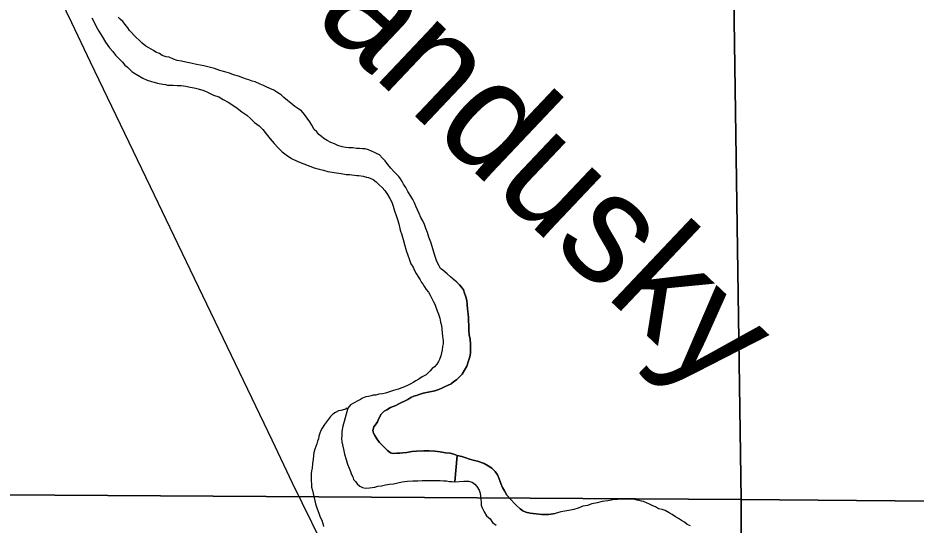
# Model space of a CAD drawing. Extents: x -17 to 88, y -5 to 22.
# Drawn here: x 4.109 to 4.88, y 19.135 to 19.57 of the extents above; entities that cross this region are included whole.
import ezdxf

# ---------------------------------------------------------------- set-up
doc = ezdxf.new("R2010")
doc.units = 0
for name, color, linetype in [('GM_X_Major_River', 7, 'Continuous'), ('GM_X_Major_River_Text', 7, 'Continuous'), ('GM_X_Minor_River', 7, 'Continuous'), ('GM_X_Section', 7, 'Continuous'), ('GM_X_State_Route', 7, 'Continuous')]:
    doc.layers.add(name, color=color, linetype=linetype)

msp = doc.modelspace()

# ---------------------------------------------------------------- linework, layer by layer
at = {"layer": 'GM_X_Major_River'}
for p, q in [((4.48387, 19.17196), (4.48593, 19.1947)), ((4.48593, 19.1947), (4.48387, 19.17196))]:
    msp.add_line(p, q, dxfattribs=at)
for points in [[(4.22117, 19.54465), (4.21853, 19.54619), (4.21551, 19.54849), (4.21287, 19.55117), (4.21023, 19.55346), (4.20458, 19.55957), (4.20307, 19.56186), (4.20082, 19.56454), (4.19894, 19.56721), (4.19667, 19.56912), (4.19479, 19.57103)], [(4.17238, 19.57045), (4.17425, 19.56663), (4.17612, 19.56283), (4.17837, 19.55902), (4.181, 19.55444), (4.184, 19.54949)], [(4.184, 19.54949), (4.18738, 19.54453), (4.19039, 19.54147), (4.19265, 19.53842), (4.19529, 19.53574), (4.19868, 19.5323), (4.20056, 19.52963), (4.20283, 19.5281), (4.20471, 19.52619), (4.20697, 19.52389), (4.21605, 19.51851), (4.21983, 19.51696), (4.22362, 19.5158), (4.22589, 19.51502), (4.22855, 19.51424), (4.2331, 19.51345), (4.23537, 19.51305), (4.23727, 19.51266), (4.23955, 19.51264), (4.2422, 19.51262), (4.24562, 19.51221), (4.24903, 19.51219), (4.25283, 19.51178), (4.25662, 19.51099), (4.26003, 19.51021), (4.26344, 19.50942), (4.26837, 19.50787), (4.27215, 19.50632), (4.27669, 19.50401), (4.28124, 19.50246), (4.28502, 19.50015), (4.28918, 19.49784), (4.29334, 19.49554), (4.29711, 19.49285), (4.30089, 19.48979), (4.30542, 19.48672), (4.30844, 19.48404), (4.31183, 19.4806), (4.31599, 19.47753), (4.319, 19.47447), (4.32201, 19.47066), (4.3254, 19.46645), (4.32879, 19.46263), (4.33218, 19.45881), (4.33557, 19.45537), (4.33897, 19.45269), (4.3435, 19.44962), (4.34918, 19.44692), (4.3541, 19.44499), (4.3594, 19.44305), (4.36319, 19.4415), (4.36735, 19.44034), (4.37115, 19.43955), (4.37494, 19.43838), (4.38024, 19.43758), (4.38631, 19.43677), (4.39049, 19.43599), (4.39352, 19.43596), (4.39959, 19.43516), (4.40149, 19.43514), (4.40528, 19.43435), (4.40793, 19.43357), (4.40983, 19.43318), (4.41172, 19.43241), (4.41362, 19.43163), (4.41626, 19.42972), (4.4189, 19.42704), (4.42154, 19.42474), (4.4238, 19.42207), (4.42605, 19.41864), (4.42792, 19.41521), (4.4298, 19.41216), (4.43091, 19.40874), (4.43202, 19.40456), (4.43351, 19.40075), (4.43463, 19.39733), (4.43574, 19.39352), (4.43684, 19.3882), (4.43833, 19.38402), (4.43944, 19.38022), (4.44054, 19.37566), (4.44203, 19.37071), (4.44352, 19.36652), (4.44501, 19.36272), (4.44612, 19.3593), (4.448, 19.35625), (4.44912, 19.35358), (4.45062, 19.35092), (4.45212, 19.34863), (4.45399, 19.34558), (4.45512, 19.34329), (4.45662, 19.34138), (4.45775, 19.33948), (4.45925, 19.33719), (4.46113, 19.3349), (4.46263, 19.33223), (4.46375, 19.32995), (4.46563, 19.32652), (4.46675, 19.32461), (4.46749, 19.32195), (4.46861, 19.31891)], [(4.48549, 19.34344), (4.48248, 19.34612), (4.48021, 19.34803), (4.47719, 19.35071), (4.47342, 19.35378), (4.47153, 19.35531), (4.47041, 19.35759), (4.46928, 19.3595), (4.46817, 19.36217), (4.46705, 19.36559), (4.46334, 19.37776), (4.46147, 19.38195), (4.46037, 19.38613), (4.45887, 19.38955), (4.45776, 19.39298), (4.45626, 19.39602), (4.45477, 19.39907), (4.45327, 19.4025), (4.45178, 19.40554), (4.45028, 19.40859), (4.44916, 19.41163), (4.44766, 19.4143), (4.44617, 19.41735), (4.44353, 19.42116), (4.44166, 19.42459), (4.43979, 19.42764), (4.43866, 19.42993), (4.43716, 19.43221), (4.43566, 19.43412), (4.43377, 19.43603), (4.43151, 19.43833), (4.42888, 19.44138), (4.42624, 19.44444), (4.42398, 19.44749), (4.42172, 19.44979), (4.41909, 19.45284), (4.41719, 19.45361), (4.41492, 19.45477), (4.41227, 19.45593), (4.40962, 19.45709), (4.40697, 19.45787), (4.4047, 19.45788), (4.40204, 19.45828), (4.39938, 19.4583), (4.39635, 19.45871), (4.39293, 19.45873), (4.39027, 19.45913), (4.38724, 19.45953), (4.38345, 19.4607), (4.38042, 19.46224), (4.3774, 19.4634), (4.37437, 19.46494), (4.37135, 19.46686), (4.36946, 19.4684), (4.36719, 19.47031), (4.36531, 19.4726), (4.36305, 19.47452), (4.36118, 19.47833), (4.3593, 19.48099), (4.35479, 19.48748), (4.35215, 19.49053), (4.34989, 19.49207), (4.34649, 19.49437), (4.34309, 19.49705), (4.34007, 19.49935), (4.33705, 19.50203), (4.33517, 19.50395), (4.33328, 19.50509), (4.33101, 19.50663), (4.32836, 19.50817), (4.32496, 19.50971), (4.32193, 19.51125), (4.31966, 19.51241), (4.31663, 19.51357), (4.31247, 19.5155), (4.30981, 19.5159), (4.30716, 19.51706), (4.30489, 19.51783), (4.30186, 19.51899), (4.29807, 19.52016), (4.29391, 19.52133), (4.2905, 19.52288), (4.28633, 19.52405), (4.28216, 19.52522), (4.27762, 19.52677), (4.27307, 19.52794), (4.26852, 19.52911), (4.26208, 19.5303), (4.25715, 19.53148), (4.25298, 19.53227), (4.24919, 19.53306), (4.2454, 19.53384), (4.24237, 19.535), (4.23858, 19.53655), (4.23593, 19.53695), (4.23252, 19.53811), (4.23025, 19.53965), (4.22722, 19.54081), (4.22533, 19.54234), (4.22306, 19.5435), (4.22117, 19.54465)], [(4.48593, 19.1947), (4.4829, 19.19587), (4.47987, 19.19665), (4.4757, 19.19706), (4.47115, 19.19785), (4.46659, 19.19827), (4.46166, 19.19868), (4.4571, 19.19872), (4.45103, 19.19839), (4.44685, 19.19804), (4.44266, 19.19731), (4.43924, 19.19696), (4.43658, 19.1966), (4.43393, 19.19662), (4.43089, 19.19626), (4.42861, 19.19704), (4.42597, 19.19896), (4.42371, 19.20125), (4.42182, 19.20316), (4.41919, 19.20584), (4.41693, 19.20889), (4.41505, 19.21194), (4.41393, 19.21384), (4.41357, 19.21613), (4.41435, 19.21915), (4.41626, 19.2218), (4.41742, 19.22368), (4.41857, 19.22633), (4.4205, 19.23011), (4.42318, 19.23275), (4.42546, 19.23387), (4.42851, 19.23574), (4.43309, 19.2376), (4.43575, 19.2391), (4.44338, 19.24284), (4.44604, 19.24433), (4.44871, 19.24545), (4.45099, 19.24619), (4.45328, 19.24693), (4.4567, 19.24805), (4.46089, 19.24915), (4.46659, 19.25025), (4.47002, 19.25136), (4.47268, 19.25248), (4.47497, 19.2536), (4.47764, 19.25472), (4.48068, 19.25621), (4.48297, 19.25809), (4.48526, 19.25959), (4.48756, 19.26185), (4.49023, 19.26449), (4.49216, 19.26789), (4.49408, 19.27128), (4.49563, 19.27583), (4.4968, 19.27923), (4.4972, 19.28264), (4.49723, 19.28644), (4.49726, 19.29023), (4.49691, 19.29441), (4.49617, 19.29821), (4.49583, 19.30238), (4.49586, 19.30656), (4.4955, 19.30998), (4.49553, 19.31301), (4.49517, 19.31605), (4.49482, 19.3206), (4.49447, 19.3244), (4.49411, 19.32782), (4.49338, 19.33086), (4.49226, 19.3339), (4.49114, 19.33695), (4.48964, 19.33924), (4.48775, 19.34115), (4.48549, 19.34344)], [(4.48549, 19.34344), (4.48775, 19.34115), (4.48964, 19.33924), (4.49114, 19.33695), (4.49226, 19.3339), (4.49338, 19.33086), (4.49411, 19.32782), (4.49447, 19.3244), (4.49482, 19.3206), (4.49517, 19.31605), (4.49553, 19.31301), (4.4955, 19.30998), (4.49586, 19.30656), (4.49583, 19.30238), (4.49617, 19.29821), (4.49691, 19.29441), (4.49726, 19.29023), (4.49723, 19.28644), (4.4972, 19.28264), (4.4968, 19.27923), (4.49563, 19.27583), (4.49408, 19.27128), (4.49216, 19.26789), (4.49023, 19.26449), (4.48756, 19.26185), (4.48526, 19.25959), (4.48297, 19.25809), (4.48068, 19.25621), (4.47764, 19.25472), (4.47497, 19.2536), (4.47268, 19.25248), (4.47002, 19.25136), (4.46659, 19.25025), (4.46089, 19.24915), (4.4567, 19.24805), (4.45328, 19.24693), (4.45099, 19.24619), (4.44871, 19.24545), (4.44604, 19.24433), (4.44338, 19.24284), (4.43575, 19.2391), (4.43309, 19.2376), (4.42851, 19.23574), (4.42546, 19.23387), (4.42318, 19.23275), (4.4205, 19.23011), (4.41857, 19.22633), (4.41742, 19.22368), (4.41626, 19.2218), (4.41435, 19.21915), (4.41357, 19.21613), (4.41393, 19.21384), (4.41505, 19.21194), (4.41693, 19.20889), (4.41919, 19.20584), (4.42182, 19.20316), (4.42371, 19.20125), (4.42597, 19.19896), (4.42861, 19.19704), (4.43089, 19.19626), (4.43393, 19.19662), (4.43658, 19.1966), (4.43924, 19.19696), (4.44266, 19.19731), (4.44685, 19.19804), (4.45103, 19.19839), (4.4571, 19.19872), (4.46166, 19.19868), (4.46659, 19.19827), (4.47115, 19.19785), (4.4757, 19.19706), (4.47987, 19.19665), (4.4829, 19.19587), (4.48593, 19.1947), (4.48972, 19.19392), (4.49313, 19.19275), (4.49654, 19.19159), (4.50071, 19.19042), (4.50336, 19.18964), (4.50904, 19.1877), (4.51244, 19.18577), (4.51547, 19.18385), (4.51848, 19.1808), (4.52036, 19.17813), (4.52185, 19.1747), (4.5226, 19.17242), (4.52335, 19.17052), (4.52484, 19.16709), (4.52634, 19.16442), (4.52859, 19.16061), (4.53198, 19.15679), (4.53499, 19.15335), (4.53688, 19.15182), (4.53989, 19.14876), (4.54216, 19.14723), (4.54481, 19.14607), (4.5486, 19.14528), (4.55353, 19.14449), (4.55846, 19.14407), (4.56416, 19.14402), (4.56986, 19.14474)], [(4.46861, 19.31891), (4.46973, 19.31586), (4.47084, 19.31244), (4.47157, 19.30902), (4.47231, 19.30636), (4.47338, 19.29686), (4.47374, 19.29345), (4.47372, 19.29041), (4.47332, 19.28814), (4.47292, 19.28549), (4.47252, 19.28283), (4.47174, 19.28018), (4.47058, 19.27716), (4.46981, 19.27527), (4.46827, 19.273), (4.46636, 19.27074), (4.46445, 19.26924), (4.46254, 19.26735), (4.4591, 19.26396), (4.45567, 19.26209), (4.45299, 19.26022), (4.45033, 19.25872), (4.44804, 19.25722), (4.44613, 19.25609), (4.44308, 19.2546), (4.44118, 19.25385), (4.43927, 19.25311), (4.43737, 19.25237), (4.43547, 19.25162), (4.43318, 19.25088), (4.43128, 19.25052), (4.42785, 19.24941), (4.42443, 19.24829), (4.42177, 19.24755), (4.41873, 19.2472), (4.41607, 19.24646), (4.41378, 19.24648), (4.41188, 19.24573), (4.4096, 19.24537), (4.40732, 19.24501), (4.40465, 19.24389), (4.40275, 19.24277), (4.40046, 19.24165), (4.39741, 19.23977), (4.39436, 19.23828), (4.39206, 19.23526), (4.38894, 19.2239), (4.38777, 19.21974), (4.38698, 19.21519), (4.38696, 19.21177), (4.38656, 19.20912), (4.38692, 19.20646), (4.38728, 19.2038), (4.38839, 19.2), (4.38912, 19.19582), (4.3906, 19.19126), (4.39171, 19.18707), (4.39321, 19.18365), (4.39432, 19.18099), (4.39507, 19.17832), (4.39619, 19.17642), (4.39693, 19.17414), (4.39844, 19.17223), (4.39994, 19.17032), (4.40221, 19.1684), (4.40448, 19.16725), (4.40713, 19.16647), (4.41055, 19.16682), (4.41283, 19.16718), (4.41511, 19.16755), (4.41777, 19.16828), (4.42081, 19.16864), (4.42424, 19.16937), (4.42766, 19.17011), (4.43108, 19.17046), (4.43488, 19.17119), (4.43868, 19.17192), (4.44324, 19.17264), (4.4478, 19.17299), (4.45198, 19.17296), (4.45578, 19.17331), (4.4592, 19.17328), (4.46261, 19.17325), (4.46527, 19.17324), (4.46793, 19.17321), (4.47135, 19.17319), (4.474, 19.17279), (4.47666, 19.17277), (4.47931, 19.17237), (4.48121, 19.17235), (4.48387, 19.17196)], [(4.46861, 19.31891), (4.46973, 19.31586), (4.47084, 19.31244), (4.47157, 19.30902), (4.47231, 19.30636), (4.47338, 19.29686), (4.47374, 19.29345), (4.47372, 19.29041), (4.47332, 19.28814), (4.47292, 19.28549), (4.47252, 19.28283), (4.47174, 19.28018), (4.47058, 19.27716), (4.46981, 19.27527), (4.46827, 19.273), (4.46636, 19.27074), (4.46445, 19.26924), (4.46254, 19.26735), (4.4591, 19.26396), (4.45567, 19.26209), (4.45299, 19.26022), (4.45033, 19.25872), (4.44804, 19.25722), (4.44613, 19.25609), (4.44308, 19.2546), (4.44118, 19.25385), (4.43927, 19.25311), (4.43737, 19.25237), (4.43547, 19.25162), (4.43318, 19.25088), (4.43128, 19.25052), (4.42785, 19.24941), (4.42443, 19.24829), (4.42177, 19.24755), (4.41873, 19.2472), (4.41607, 19.24646), (4.41378, 19.24648), (4.41188, 19.24573), (4.4096, 19.24537), (4.40732, 19.24501), (4.40465, 19.24389), (4.40275, 19.24277), (4.40046, 19.24165), (4.39741, 19.23977), (4.39436, 19.23828), (4.39206, 19.23526), (4.38894, 19.2239), (4.38777, 19.21974), (4.38698, 19.21519), (4.38696, 19.21177), (4.38656, 19.20912), (4.38692, 19.20646), (4.38728, 19.2038), (4.38839, 19.2), (4.38912, 19.19582), (4.3906, 19.19126), (4.39171, 19.18707), (4.39321, 19.18365), (4.39432, 19.18099), (4.39507, 19.17832), (4.39619, 19.17642), (4.39693, 19.17414), (4.39844, 19.17223), (4.39994, 19.17032), (4.40221, 19.1684), (4.40448, 19.16725), (4.40713, 19.16647), (4.41055, 19.16682), (4.41283, 19.16718), (4.41511, 19.16755), (4.41777, 19.16828), (4.42081, 19.16864), (4.42424, 19.16937), (4.42766, 19.17011), (4.43108, 19.17046), (4.43488, 19.17119), (4.43868, 19.17192), (4.44324, 19.17264), (4.4478, 19.17299), (4.45198, 19.17296), (4.45578, 19.17331), (4.4592, 19.17328), (4.46261, 19.17325), (4.46527, 19.17324), (4.46793, 19.17321), (4.47135, 19.17319), (4.474, 19.17279), (4.47666, 19.17277), (4.47931, 19.17237), (4.48121, 19.17235), (4.48387, 19.17196), (4.49146, 19.17266), (4.49336, 19.17264), (4.49564, 19.17263), (4.49867, 19.17184), (4.50094, 19.16993), (4.50282, 19.16802), (4.5047, 19.16497), (4.50544, 19.16231), (4.5058, 19.15965), (4.50616, 19.15699)], [(4.56986, 19.14474), (4.56416, 19.14402), (4.55846, 19.14407), (4.55353, 19.14449), (4.5486, 19.14528), (4.54481, 19.14607), (4.54216, 19.14723), (4.53989, 19.14876), (4.53688, 19.15182), (4.53499, 19.15335), (4.53198, 19.15679), (4.52859, 19.16061), (4.52634, 19.16442), (4.52484, 19.16709), (4.52335, 19.17052), (4.5226, 19.17242), (4.52185, 19.1747), (4.52036, 19.17813), (4.51848, 19.1808), (4.51547, 19.18385), (4.51244, 19.18577), (4.50904, 19.1877), (4.50336, 19.18964), (4.50071, 19.19042), (4.49654, 19.19159), (4.49313, 19.19275), (4.48972, 19.19392), (4.48593, 19.1947)], [(4.48387, 19.17196), (4.49146, 19.17266), (4.49336, 19.17264), (4.49564, 19.17263), (4.49867, 19.17184), (4.50094, 19.16993), (4.50282, 19.16802), (4.5047, 19.16497), (4.50544, 19.16231), (4.5058, 19.15965), (4.50616, 19.15699)], [(4.50616, 19.15699), (4.50652, 19.15471), (4.5065, 19.15205), (4.50724, 19.14977), (4.50912, 19.14634), (4.51099, 19.14291), (4.51401, 19.14023), (4.51627, 19.13718), (4.51929, 19.13488)], [(4.68597, 19.13437), (4.68332, 19.13553), (4.68106, 19.13744), (4.67841, 19.13898), (4.67576, 19.14052), (4.67312, 19.14206), (4.67047, 19.14397), (4.66783, 19.14551), (4.66442, 19.14743), (4.66177, 19.14821), (4.65874, 19.14899), (4.65609, 19.15053), (4.65382, 19.15131), (4.65079, 19.15285), (4.64587, 19.15516), (4.64398, 19.15556), (4.64208, 19.15595), (4.64019, 19.15634), (4.63829, 19.15674), (4.63564, 19.15714), (4.63222, 19.15717), (4.6288, 19.15719), (4.62348, 19.15685), (4.6193, 19.1565), (4.61512, 19.15578), (4.61018, 19.15506), (4.606, 19.15395), (4.60143, 19.15323), (4.59763, 19.15174), (4.59382, 19.15101), (4.58964, 19.14952), (4.58583, 19.14841), (4.58165, 19.14731), (4.57481, 19.14622), (4.56986, 19.14474)]]:
    msp.add_lwpolyline(points, dxfattribs=at)
at = {"layer": 'GM_X_Minor_River'}
msp.add_lwpolyline([(4.3913, 19.23489), (4.39016, 19.2349), (4.3913, 19.23489), (4.38901, 19.23414), (4.38597, 19.23341), (4.38407, 19.23304), (4.3814, 19.23155), (4.37911, 19.23005), (4.3772, 19.22817), (4.37528, 19.2259), (4.37184, 19.22138), (4.36991, 19.21798), (4.36876, 19.21609), (4.36798, 19.21381), (4.36721, 19.21117), (4.36681, 19.20889), (4.36603, 19.207), (4.36526, 19.20473), (4.36449, 19.20246), (4.36371, 19.20019), (4.36293, 19.19716), (4.36253, 19.19451), (4.36213, 19.19147), (4.36172, 19.18768), (4.36131, 19.18389), (4.36092, 19.18162), (4.36052, 19.17897), (4.3605, 19.17631), (4.36048, 19.17327), (4.36083, 19.16986), (4.36081, 19.16758), (4.36155, 19.16454), (4.36413, 19.15314), (4.36561, 19.14895), (4.3671, 19.14515), (4.36822, 19.14172), (4.36972, 19.13906), (4.37046, 19.13639), (4.3712, 19.13373)], dxfattribs=at)
at = {"layer": 'GM_X_Section'}
for points in [[(4.7146, 20.17531), (4.72971, 19.15674), (3.73257, 19.16304), (3.7219, 20.17019)], [(5.72232, 20.1762), (5.72057, 19.1483), (4.72971, 19.15674), (4.7146, 20.17531)], [(3.73257, 19.16304), (4.72971, 19.15674), (4.72866, 18.15461), (3.73415, 18.15786)], [(4.72971, 19.15674), (5.72057, 19.1483), (5.72325, 18.14993), (4.72866, 18.15461)]]:
    msp.add_lwpolyline(points, close=True, dxfattribs=at)
at = {"layer": 'GM_X_State_Route'}
for points in [[(4.23947, 19.39009), (4.22253, 19.42539), (4.17101, 19.53237), (4.155, 19.56605), (4.13638, 19.6047), (4.12218, 19.63442), (4.09684, 19.68777), (4.08217, 19.71796), (4.05373, 19.77808)], [(4.62099, 18.62687), (4.60741, 18.65255), (4.52607, 18.81134), (4.49714, 18.86845), (4.40407, 19.05127), (4.37787, 19.1028), (4.34453, 19.1709), (4.32691, 19.20794), (4.23947, 19.39009)]]:
    msp.add_lwpolyline(points, dxfattribs=at)

# ---------------------------------------------------------------- texts
at = {"layer": 'GM_X_Major_River_Text'}
msp.add_text('Sandusky', height=0.094716, rotation=316.57826, dxfattribs=at).set_placement((4.30008, 19.62736))

doc.saveas('drawing.dxf')
